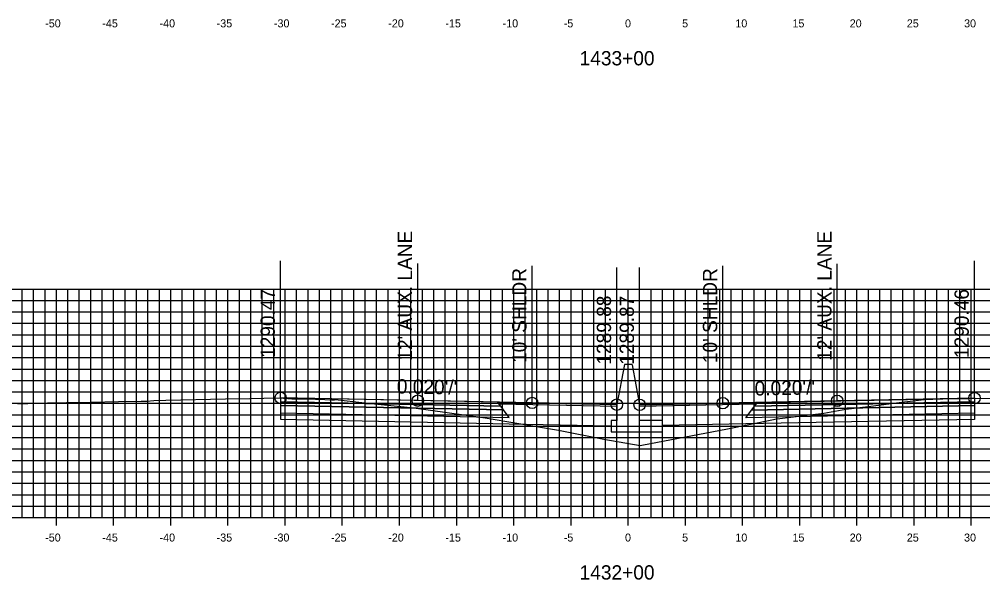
# Model space of a CAD drawing. Extents: x 674939 to 678919, y 750652 to 765176.
# Drawn here: x 677885.3 to 677969.5, y 758342.1 to 758391.2 of the extents above; entities that cross this region are included whole.
import ezdxf

# ---------------------------------------------------------------- set-up
doc = ezdxf.new("R2010")
doc.units = 0
for name, color, linetype in [('R_Alt Surface', 7, 'Continuous'), ('R_Axis', 7, 'Continuous'), ('R_Axis Annot', 7, 'Continuous'), ('R_Exist Surface', 7, 'Continuous'), ('R_Fin Surface', 7, 'Continuous'), ('R_Grid', 7, 'Continuous'), ('R_No Plot', 7, 'Continuous'), ('R_Proposed Road', 7, 'Continuous'), ('R_Xsect Elev', 7, 'Continuous'), ('R_Xsect Slope', 7, 'Continuous')]:
    doc.layers.add(name, color=color, linetype=linetype)

msp = doc.modelspace()

# ---------------------------------------------------------------- linework, layer by layer
at = {"layer": 'R_Alt Surface'}
for points in [[(677908.136, 758357.692), (677908.136, 758357.362), (677927.636, 758356.972), (677927.386, 758357.307)], [(677908.136, 758357.362), (677908.136, 758356.702), (677928.136, 758356.302), (677927.636, 758356.972)], [(677968.811, 758357.677), (677968.811, 758357.347), (677949.311, 758356.957), (677949.561, 758357.292)], [(677968.811, 758357.347), (677968.811, 758356.687), (677948.811, 758356.287), (677949.311, 758356.957)]]:
    msp.add_lwpolyline(points, close=True, dxfattribs=at)
for points in [[(677908.136, 758356.702), (677908.136, 758356.162), (677928.136, 758355.762), (677937.033, 758355.584)], [(677968.811, 758356.687), (677968.811, 758356.147), (677948.811, 758355.747), (677941.533, 758355.601)]]:
    msp.add_lwpolyline(points, dxfattribs=at)
at = {"layer": 'R_Axis'}
for p, q in [((677888.533, 758346.851), (677888.533, 758348.251)), ((677893.533, 758346.851), (677893.533, 758348.251)), ((677898.533, 758346.851), (677898.533, 758348.251)), ((677903.533, 758346.851), (677903.533, 758348.251)), ((677908.533, 758346.851), (677908.533, 758348.251)), ((677913.533, 758346.851), (677913.533, 758348.251)), ((677918.533, 758346.851), (677918.533, 758348.251)), ((677923.533, 758346.851), (677923.533, 758348.251)), ((677928.533, 758346.851), (677928.533, 758348.251)), ((677933.533, 758346.851), (677933.533, 758348.251)), ((677938.533, 758346.851), (677938.533, 758348.251)), ((677943.533, 758346.851), (677943.533, 758348.251)), ((677948.533, 758346.851), (677948.533, 758348.251)), ((677953.533, 758346.851), (677953.533, 758348.251)), ((677958.533, 758346.851), (677958.533, 758348.251)), ((677963.533, 758346.851), (677963.533, 758348.251)), ((677968.533, 758346.851), (677968.533, 758348.251)), ((677838.533, 758347.551), (678038.533, 758347.551))]:
    msp.add_line(p, q, dxfattribs=at)
at = {"layer": 'R_Exist Surface'}
msp.add_lwpolyline([(677885.151, 758357.508), (677887.76, 758357.578), (677889.427, 758357.621), (677891.539, 758357.659), (677893.964, 758357.705), (677895.951, 758357.739), (677896.2, 758357.729), (677896.427, 758357.733), (677897.048, 758357.783), (677898.109, 758357.821), (677903.327, 758357.928), (677905.448, 758357.975), (677906.657, 758357.993), (677908.136, 758358.022), (677908.148, 758358.023), (677908.227, 758358.024), (677908.379, 758358.002), (677909.125, 758357.948), (677909.579, 758357.938), (677909.806, 758357.936), (677911.173, 758357.92), (677912.006, 758357.885), (677912.379, 758357.862), (677912.503, 758357.869), (677912.628, 758357.847), (677912.837, 758357.863), (677912.894, 758357.873), (677915.501, 758357.602), (677919.788, 758357.145), (677925.808, 758356.303), (677926.009, 758356.275), (677928.778, 758355.81), (677932.448, 758355.188), (677936.394, 758354.408), (677939.579, 758353.857), (677939.88, 758353.911), (677947.073, 758355.282), (677951.241, 758356.13), (677951.343, 758356.152), (677951.791, 758356.209), (677955.648, 758356.701), (677957.565, 758357.042), (677959.515, 758357.27), (677962.444, 758357.649), (677964.639, 758357.926), (677964.651, 758357.921), (677964.972, 758357.921), (677965.089, 758357.92), (677965.167, 758357.924), (677966.934, 758357.965), (677967.486, 758357.975), (677968.288, 758357.975), (677968.61, 758358.009), (677968.68, 758358.01), (677968.811, 758358.007), (677968.859, 758358.008), (677971.782, 758357.948)], dxfattribs=at)
at = {"layer": 'R_Fin Surface'}
for points in [[(677937.533, 758357.434), (677930.136, 758357.582), (677920.136, 758357.782), (677908.136, 758358.022)], [(677968.811, 758358.007), (677956.811, 758357.767), (677946.811, 758357.567), (677939.533, 758357.421)]]:
    msp.add_lwpolyline(points, dxfattribs=at)
for points in [[(677908.136, 758358.022), (677908.136, 758357.692), (677927.386, 758357.307), (677927.136, 758357.642)], [(677927.136, 758357.642), (677937.533, 758357.434), (677937.537, 758357.276), (677927.256, 758357.482)], [(677949.692, 758357.467), (677939.533, 758357.264), (677939.533, 758357.421), (677949.811, 758357.627)], [(677968.811, 758358.007), (677968.811, 758357.677), (677949.561, 758357.292), (677949.811, 758357.627)]]:
    msp.add_lwpolyline(points, close=True, dxfattribs=at)
at = {"layer": 'R_Grid'}
for p, q in [((677838.533, 758367.551), (678038.533, 758367.551)), ((677885.533, 758347.551), (677885.533, 758367.551)), ((677886.533, 758347.551), (677886.533, 758367.551)), ((677887.533, 758347.551), (677887.533, 758367.551)), ((677888.533, 758347.551), (677888.533, 758367.551)), ((677889.533, 758347.551), (677889.533, 758367.551)), ((677890.533, 758347.551), (677890.533, 758367.551)), ((677891.533, 758347.551), (677891.533, 758367.551)), ((677892.533, 758347.551), (677892.533, 758367.551)), ((677893.533, 758347.551), (677893.533, 758367.551)), ((677894.533, 758347.551), (677894.533, 758367.551)), ((677895.533, 758347.551), (677895.533, 758367.551)), ((677896.533, 758347.551), (677896.533, 758367.551)), ((677897.533, 758347.551), (677897.533, 758367.551)), ((677898.533, 758347.551), (677898.533, 758367.551)), ((677899.533, 758347.551), (677899.533, 758367.551)), ((677900.533, 758347.551), (677900.533, 758367.551)), ((677901.533, 758347.551), (677901.533, 758367.551)), ((677902.533, 758347.551), (677902.533, 758367.551)), ((677903.533, 758347.551), (677903.533, 758367.551)), ((677904.533, 758347.551), (677904.533, 758367.551)), ((677905.533, 758347.551), (677905.533, 758367.551)), ((677906.533, 758347.551), (677906.533, 758367.551)), ((677907.533, 758347.551), (677907.533, 758367.551)), ((677908.533, 758347.551), (677908.533, 758367.551)), ((677909.533, 758347.551), (677909.533, 758367.551)), ((677910.533, 758347.551), (677910.533, 758367.551)), ((677911.533, 758347.551), (677911.533, 758367.551)), ((677912.533, 758347.551), (677912.533, 758367.551)), ((677913.533, 758347.551), (677913.533, 758367.551)), ((677914.533, 758347.551), (677914.533, 758367.551)), ((677915.533, 758347.551), (677915.533, 758367.551)), ((677916.533, 758347.551), (677916.533, 758367.551)), ((677917.533, 758347.551), (677917.533, 758367.551)), ((677918.533, 758347.551), (677918.533, 758367.551)), ((677919.533, 758347.551), (677919.533, 758367.551)), ((677920.533, 758347.551), (677920.533, 758367.551)), ((677921.533, 758347.551), (677921.533, 758367.551)), ((677922.533, 758347.551), (677922.533, 758367.551)), ((677923.533, 758347.551), (677923.533, 758367.551)), ((677924.533, 758347.551), (677924.533, 758367.551)), ((677925.533, 758347.551), (677925.533, 758367.551)), ((677926.533, 758347.551), (677926.533, 758367.551)), ((677927.533, 758347.551), (677927.533, 758367.551)), ((677928.533, 758347.551), (677928.533, 758367.551)), ((677929.533, 758347.551), (677929.533, 758367.551)), ((677930.533, 758347.551), (677930.533, 758367.551)), ((677931.533, 758347.551), (677931.533, 758367.551)), ((677932.533, 758347.551), (677932.533, 758367.551)), ((677933.533, 758347.551), (677933.533, 758367.551)), ((677934.533, 758347.551), (677934.533, 758367.551)), ((677935.533, 758347.551), (677935.533, 758367.551)), ((677936.533, 758347.551), (677936.533, 758367.551)), ((677937.533, 758347.551), (677937.533, 758367.551)), ((677938.533, 758347.551), (677938.533, 758367.551)), ((677939.533, 758347.551), (677939.533, 758367.551)), ((677940.533, 758347.551), (677940.533, 758367.551)), ((677941.533, 758347.551), (677941.533, 758367.551)), ((677942.533, 758347.551), (677942.533, 758367.551)), ((677943.533, 758347.551), (677943.533, 758367.551)), ((677944.533, 758347.551), (677944.533, 758367.551)), ((677945.533, 758347.551), (677945.533, 758367.551)), ((677946.533, 758347.551), (677946.533, 758367.551)), ((677947.533, 758347.551), (677947.533, 758367.551)), ((677948.533, 758347.551), (677948.533, 758367.551)), ((677949.533, 758347.551), (677949.533, 758367.551)), ((677950.533, 758347.551), (677950.533, 758367.551)), ((677951.533, 758347.551), (677951.533, 758367.551)), ((677952.533, 758347.551), (677952.533, 758367.551)), ((677953.533, 758347.551), (677953.533, 758367.551)), ((677954.533, 758347.551), (677954.533, 758367.551)), ((677955.533, 758347.551), (677955.533, 758367.551)), ((677956.533, 758347.551), (677956.533, 758367.551)), ((677957.533, 758347.551), (677957.533, 758367.551)), ((677958.533, 758347.551), (677958.533, 758367.551)), ((677959.533, 758347.551), (677959.533, 758367.551)), ((677960.533, 758347.551), (677960.533, 758367.551)), ((677961.533, 758347.551), (677961.533, 758367.551)), ((677962.533, 758347.551), (677962.533, 758367.551)), ((677963.533, 758347.551), (677963.533, 758367.551)), ((677964.533, 758347.551), (677964.533, 758367.551)), ((677965.533, 758347.551), (677965.533, 758367.551)), ((677966.533, 758347.551), (677966.533, 758367.551)), ((677967.533, 758347.551), (677967.533, 758367.551)), ((677968.533, 758347.551), (677968.533, 758367.551)), ((677838.533, 758366.551), (678038.533, 758366.551)), ((677838.533, 758365.551), (678038.533, 758365.551)), ((677838.533, 758364.551), (678038.533, 758364.551)), ((677838.533, 758363.551), (678038.533, 758363.551)), ((677838.533, 758362.551), (678038.533, 758362.551)), ((677838.533, 758361.551), (678038.533, 758361.551)), ((677838.533, 758360.551), (678038.533, 758360.551)), ((677838.533, 758359.551), (678038.533, 758359.551)), ((677838.533, 758358.551), (678038.533, 758358.551)), ((677838.533, 758357.551), (678038.533, 758357.551)), ((677838.533, 758356.551), (678038.533, 758356.551)), ((677838.533, 758355.551), (678038.533, 758355.551)), ((677838.533, 758354.551), (678038.533, 758354.551)), ((677838.533, 758353.551), (678038.533, 758353.551)), ((677838.533, 758352.551), (678038.533, 758352.551)), ((677838.533, 758351.551), (678038.533, 758351.551)), ((677838.533, 758350.551), (678038.533, 758350.551)), ((677838.533, 758349.551), (678038.533, 758349.551)), ((677838.533, 758348.551), (678038.533, 758348.551)), ((677838.533, 758347.551), (678038.533, 758347.551))]:
    msp.add_line(p, q, dxfattribs=at)
at = {"layer": 'R_No Plot'}
for centre in [(677908.136, 758358.022), (677920.136, 758357.782), (677956.811, 758357.767), (677968.811, 758358.007), (677930.136, 758357.582), (677937.533, 758357.434), (677939.533, 758357.421), (677946.811, 758357.567)]:
    msp.add_circle(centre, 0.5, dxfattribs=at)
at = {"layer": 'R_Proposed Road'}
for points in [[(677938.203, 758360.934), (677937.533, 758357.434)], [(677938.863, 758360.921), (677938.863, 758360.934), (677938.203, 758360.934), (677938.203, 758360.934)], [(677938.863, 758360.921), (677939.533, 758357.421)], [(677937.533, 758357.434), (677937.533, 758356.046), (677937.033, 758356.046), (677937.033, 758355.046), (677941.533, 758355.046), (677941.533, 758356.046), (677939.533, 758356.046), (677939.533, 758357.421)]]:
    msp.add_lwpolyline(points, dxfattribs=at)
at = {"layer": 'R_Xsect Elev'}
for p, q in [((677908.136, 758358.022), (677908.136, 758370.022)), ((677968.811, 758358.007), (677968.811, 758370.007)), ((677920.136, 758357.782), (677920.136, 758369.782)), ((677930.136, 758357.582), (677930.136, 758369.582)), ((677937.533, 758357.434), (677937.533, 758369.434)), ((677939.533, 758357.421), (677939.533, 758369.421)), ((677946.811, 758357.567), (677946.811, 758369.567)), ((677956.811, 758357.767), (677956.811, 758369.767))]:
    msp.add_line(p, q, dxfattribs=at)

# ---------------------------------------------------------------- texts
at = {"layer": 'R_Axis Annot'}
for s, height, p in [('-50', 0.7, (677887.552, 758390.451)), ('-45', 0.7, (677892.546, 758390.451)), ('-40', 0.7, (677897.552, 758390.451)), ('-35', 0.7, (677902.546, 758390.451)), ('-30', 0.7, (677907.552, 758390.451)), ('-25', 0.7, (677912.546, 758390.451)), ('-20', 0.7, (677917.552, 758390.451)), ('-15', 0.7, (677922.546, 758390.451)), ('-10', 0.7, (677927.552, 758390.451)), ('-5', 0.7, (677932.896, 758390.451)), ('0', 0.7, (677938.252, 758390.451)), ('5', 0.7, (677943.246, 758390.451)), ('10', 0.7, (677947.902, 758390.451)), ('15', 0.7, (677952.896, 758390.451)), ('20', 0.7, (677957.902, 758390.451)), ('25', 0.7, (677962.896, 758390.451)), ('30', 0.7, (677967.902, 758390.451)), ('1433+00', 1.25, (677934.281, 758387.126)), ('-50', 0.7, (677887.552, 758345.451)), ('-45', 0.7, (677892.546, 758345.451)), ('-40', 0.7, (677897.552, 758345.451)), ('-35', 0.7, (677902.546, 758345.451)), ('-30', 0.7, (677907.552, 758345.451)), ('-25', 0.7, (677912.546, 758345.451)), ('-20', 0.7, (677917.552, 758345.451)), ('-15', 0.7, (677922.546, 758345.451)), ('-10', 0.7, (677927.552, 758345.451)), ('-5', 0.7, (677932.896, 758345.451)), ('0', 0.7, (677938.252, 758345.451)), ('5', 0.7, (677943.246, 758345.451)), ('10', 0.7, (677947.902, 758345.451)), ('15', 0.7, (677952.896, 758345.451)), ('20', 0.7, (677957.902, 758345.451)), ('25', 0.7, (677962.896, 758345.451)), ('30', 0.7, (677967.902, 758345.451)), ('1432+00', 1.25, (677934.281, 758342.126))]:
    msp.add_text(s, height=height, dxfattribs=at).set_placement(p)
at = {"layer": 'R_Xsect Elev'}
for s, p in [("12' AUX. LANE", (677919.636, 758361.282)), ("12' AUX. LANE", (677956.311, 758361.267)), ("10' SHLDR", (677929.636, 758361.082)), ("10' SHLDR", (677946.311, 758361.067)), ('1290.47', (677907.636, 758361.522)), ('1290.46', (677968.311, 758361.507)), ('1289.88', (677937.033, 758360.934)), ('1289.87', (677939.033, 758360.921))]:
    msp.add_text(s, height=1.25, rotation=90, dxfattribs=at).set_placement(p)
at = {"layer": 'R_Xsect Slope'}
for rotation, p in [(358.85424, (677918.285, 758358.419)), (1.14576, (677949.598, 758358.223))]:
    msp.add_text("0.020'/'", height=1.25, rotation=rotation, dxfattribs=at).set_placement(p)

doc.saveas('drawing.dxf')
